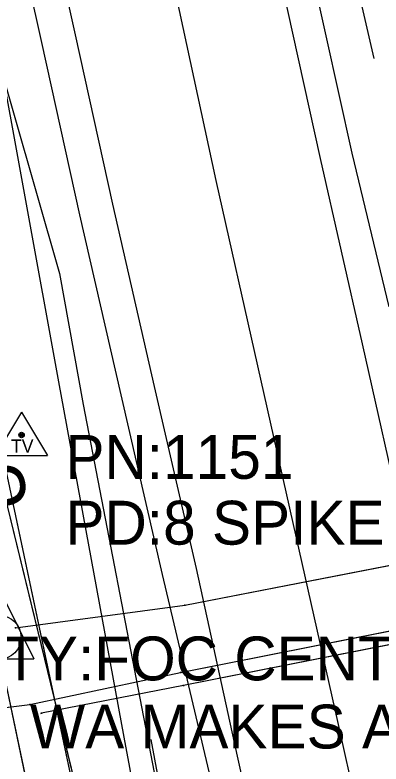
# Model space of a CAD drawing. Extents: x 954793 to 988390, y 1867850 to 1924428.
# Drawn here: x 957887.5 to 957929.3, y 1919355.2 to 1919440.6 of the extents above; entities that cross this region are included whole.
import ezdxf

# ---------------------------------------------------------------- set-up
doc = ezdxf.new("R2010")
doc.units = 0
for name, color, linetype in [('Default', 7, 'Continuous'), ('S_DITCHLINE', 7, 'Continuous'), ('S_EDGE_PAVEMENT', 7, 'Continuous'), ('S_FENCE', 7, 'Continuous'), ('S_FIBER_OPTIC_CABLE', 7, 'Continuous'), ('S_GAS_UTILITIES', 7, 'Continuous'), ('S_PAVEMENT_CROWN', 7, 'Continuous'), ('S_SECONDARY_CTL', 7, 'Continuous'), ('S_SECONDARY_CTL_ANNOT', 7, 'Continuous'), ('S_SHOULDER', 7, 'Continuous'), ('S_SIGN', 7, 'Continuous'), ('S_STREAM', 7, 'Continuous'), ('S_UNDERGROUND_CABLE', 7, 'Continuous'), ('S_UTILITY_POLE_ANNOT', 7, 'Continuous'), ('S_UTL_PT_SYM', 7, 'Continuous'), ('S_WATER_UTILITIES', 7, 'Continuous'), ('S_WATER_UTILITIES_ANNOT', 7, 'Continuous')]:
    doc.layers.add(name, color=color, linetype=linetype)

msp = doc.modelspace()

# ---------------------------------------------------------------- linework, layer by layer
at = {"layer": 'S_DITCHLINE'}
for points in [[(957928.51, 1919435.66), (957925.519, 1919448.549), (957922.529, 1919461.437), (957919.538, 1919474.325), (957916.547, 1919487.213), (957912.237, 1919505.985), (957907.926, 1919524.756), (957903.616, 1919543.528), (957899.306, 1919562.299), (957896.63, 1919575.459), (957893.954, 1919588.619), (957891.279, 1919601.779), (957888.603, 1919614.939), (957887.01, 1919631.831), (957885.417, 1919648.724), (957882.119, 1919672.41), (957878.822, 1919696.096), (957875.81, 1919706.569)], [(957923.889, 1919210.209), (957921.267, 1919229.358), (957918.646, 1919248.506), (957916.025, 1919267.655), (957913.404, 1919286.803), (957910.047, 1919304.673), (957906.689, 1919322.543), (957903.332, 1919340.413), (957899.975, 1919358.283), (957896.257, 1919378.539), (957892.54, 1919398.795), (957888.822, 1919419.051), (957885.105, 1919439.308), (957881.354, 1919457.02), (957877.604, 1919474.733), (957873.854, 1919492.445)], [(957969.607, 1919040.655), (957967.247, 1919046.863), (957968.037, 1919046.115), (957966.952, 1919048.571), (957963.372, 1919062.725), (957959.792, 1919076.88), (957956.212, 1919091.034), (957952.632, 1919105.188), (957948.501, 1919123.81), (957944.37, 1919142.432), (957940.239, 1919161.053), (957936.108, 1919179.675), (957932.713, 1919195.865), (957929.319, 1919212.055), (957926.036, 1919230.804), (957922.753, 1919249.553), (957919.47, 1919268.303), (957916.187, 1919287.052), (957912.909, 1919304.798), (957909.63, 1919322.544), (957906.352, 1919340.29), (957903.073, 1919358.037)]]:
    msp.add_lwpolyline(points, dxfattribs=at)
at = {"layer": 'S_EDGE_PAVEMENT'}
for points in [[(957993.184, 1919106.501), (957988.267, 1919128.06), (957983.349, 1919149.62), (957978.923, 1919169.515), (957974.497, 1919189.41), (957969.896, 1919210.295), (957965.295, 1919231.181), (957961.178, 1919250.079), (957957.061, 1919268.978), (957952.838, 1919287.711), (957948.615, 1919306.444), (957944.477, 1919325.35), (957940.339, 1919344.257), (957936.13, 1919363.125), (957931.921, 1919381.994), (957927.154, 1919403.132), (957922.388, 1919424.27), (957918.002, 1919444.103), (957913.616, 1919463.937), (957909.111, 1919484.008), (957904.605, 1919504.08)], [(957969.38, 1919100.891), (957964.688, 1919122.316), (957959.996, 1919143.741), (957955.517, 1919163.683), (957951.038, 1919183.625), (957946.308, 1919205.082), (957941.578, 1919226.538), (957937.531, 1919244.784), (957933.484, 1919263.029), (957929.345, 1919282.038), (957925.206, 1919301.046), (957921.064, 1919319.44), (957916.922, 1919337.834), (957912.571, 1919357.68), (957908.221, 1919377.526), (957903.452, 1919398.289), (957898.684, 1919419.052), (957894.408, 1919438.353), (957890.132, 1919457.653), (957885.5, 1919478.607), (957880.868, 1919499.561)]]:
    msp.add_lwpolyline(points, dxfattribs=at)
at = {"layer": 'S_FENCE'}
for points in [[(957879.09, 1919399.349), (957904.565, 1919278.244)], [(957884.024, 1919375.892), (957888.136, 1919356.346)], [(957888.136, 1919356.346), (957892.248, 1919336.799)]]:
    msp.add_lwpolyline(points, dxfattribs=at)
at = {"layer": 'S_FIBER_OPTIC_CABLE'}
msp.add_line((957898.553, 1919331.88), (957886.673, 1919388.021), dxfattribs=at)
msp.add_lwpolyline([(957966.643, 1918986.409), (957961.866, 1919019.629), (957957.915, 1919061.91), (957942.33, 1919127.193), (957929.058, 1919189.562), (957914.722, 1919256.53), (957903.235, 1919320.626), (957898.553, 1919331.88), (957886.673, 1919388.021), (957871.835, 1919455.689), (957862.452, 1919505.423), (957844.149, 1919574.864), (957831.301, 1919628.153), (957817.775, 1919672.496), (957789.714, 1919741.98), (957767.343, 1919783.127), (957730.689, 1919845.617), (957701.007, 1919900.264), (957674.678, 1919947.835), (957633.7, 1920013.732), (957589.699, 1920086.126), (957561.631, 1920129.106), (957536.739, 1920167.189), (957513.261, 1920206.304)], dxfattribs=at)
msp.add_lwpolyline([(957966.643, 1918986.409), (957961.866, 1919019.629), (957957.915, 1919061.91), (957942.33, 1919127.193), (957929.058, 1919189.562), (957914.722, 1919256.53), (957903.235, 1919320.626), (957898.553, 1919331.88), (957886.673, 1919388.021), (957871.835, 1919455.689), (957862.452, 1919505.423), (957844.149, 1919574.864), (957831.301, 1919628.153), (957817.775, 1919672.496), (957789.714, 1919741.98), (957767.343, 1919783.127), (957730.689, 1919845.617), (957701.007, 1919900.264), (957674.678, 1919947.835), (957633.7, 1920013.732), (957589.699, 1920086.126), (957561.631, 1920129.106), (957536.739, 1920167.189), (957513.261, 1920206.304)], dxfattribs=at)
at = {"layer": 'S_GAS_UTILITIES'}
for p, q in [((957906.901, 1919373.334), (957935.315, 1919378.863)), ((957887.58, 1919370.777), (957906.901, 1919373.334))]:
    msp.add_line(p, q, dxfattribs=at)
msp.add_lwpolyline([(957887.58, 1919370.777), (957906.901, 1919373.334), (957935.315, 1919378.863), (957952.396, 1919385.824)], dxfattribs=at)
msp.add_lwpolyline([(957887.58, 1919370.777), (957906.901, 1919373.334), (957935.315, 1919378.863), (957952.396, 1919385.824)], dxfattribs=at)
at = {"layer": 'S_PAVEMENT_CROWN'}
msp.add_lwpolyline([(957981.168, 1919103.718), (957976.319, 1919125.243), (957971.47, 1919146.768), (957967.039, 1919166.891), (957962.608, 1919187.014), (957958.003, 1919207.919), (957953.399, 1919228.824), (957949.279, 1919247.412), (957945.158, 1919266), (957940.982, 1919284.936), (957936.806, 1919303.872), (957932.743, 1919322.258), (957928.68, 1919340.643), (957924.341, 1919360.068), (957920.001, 1919379.492), (957915.246, 1919400.617), (957910.491, 1919421.742), (957906.278, 1919441.122), (957902.065, 1919460.502), (957897.299, 1919481.385), (957892.533, 1919502.268)], dxfattribs=at)
at = {"layer": 'S_SECONDARY_CTL'}
for p, q in [((957888.272, 1919395.355), (957885.262, 1919390.401)), ((957888.272, 1919395.355), (957891.219, 1919390.401)), ((957885.262, 1919390.401), (957891.219, 1919390.401))]:
    msp.add_line(p, q, dxfattribs=at)
for radius in [0.311, 0.183, 0.103]:
    msp.add_circle((957888.272, 1919392.745), radius, dxfattribs=at)
at = {"layer": 'S_SHOULDER'}
for points in [[(957954.38, 1919150.478), (957951.62, 1919162.914), (957947.126, 1919183.162), (957942.287, 1919204.504), (957937.447, 1919225.846), (957933.281, 1919244.215), (957929.115, 1919262.585), (957925.097, 1919281.153), (957921.079, 1919299.72), (957917.401, 1919318.514), (957913.722, 1919337.308), (957909.04, 1919357.068), (957904.358, 1919376.828), (957899.64, 1919397.328), (957894.922, 1919417.828), (957890.568, 1919437.477), (957886.215, 1919457.125), (957881.534, 1919477.942), (957876.854, 1919498.758)], [(957930.229, 1919407.372), (957925.991, 1919424.854), (957921.533, 1919444.974), (957917.075, 1919465.095), (957913.345, 1919481.989)]]:
    msp.add_lwpolyline(points, dxfattribs=at)
at = {"layer": 'S_SIGN'}
msp.add_circle((957885.72, 1919369.675), 2.494, dxfattribs=at)
at = {"layer": 'S_STREAM'}
msp.add_lwpolyline([(957877.368, 1919473.85), (957880.268, 1919456.364), (957884.705, 1919438.647), (957892.611, 1919411.159), (957895.303, 1919396.203), (957903.004, 1919356.263), (957909.445, 1919322.85), (957916.374, 1919288.806), (957925.127, 1919239.986), (957929.767, 1919200.583), (957938.78, 1919161.259), (957947.298, 1919123.261)], dxfattribs=at)
at = {"layer": 'S_UNDERGROUND_CABLE'}
for p, q in [((957899.444, 1919332.233), (957885.958, 1919387.618)), ((957886.169, 1919374.306), (957889.656, 1919367.215)), ((957882.643, 1919367.215), (957889.656, 1919367.215))]:
    msp.add_line(p, q, dxfattribs=at)
msp.add_lwpolyline([(957967.419, 1918987.013), (957961.072, 1919019.514), (957957.248, 1919061.894), (957941.544, 1919126.906), (957928.482, 1919189.687), (957915.493, 1919256.772), (957902.141, 1919321.034), (957899.444, 1919332.233), (957885.958, 1919387.618), (957872.528, 1919455.859), (957861.371, 1919505.432), (957844.69, 1919575.079), (957830.007, 1919629.165), (957827.222, 1919628.395)], dxfattribs=at)
msp.add_lwpolyline([(957967.419, 1918987.013), (957961.072, 1919019.514), (957957.248, 1919061.894), (957941.544, 1919126.906), (957928.482, 1919189.687), (957915.493, 1919256.772), (957902.141, 1919321.034), (957899.444, 1919332.233), (957885.958, 1919387.618), (957872.528, 1919455.859), (957861.371, 1919505.432), (957844.69, 1919575.079), (957830.007, 1919629.165), (957827.222, 1919628.395)], dxfattribs=at)
at = {"layer": 'S_UTL_PT_SYM'}
for points in [[(957906.901, 1919373.334), (957906.901, 1919373.384), (957906.901, 1919373.334), (957906.851, 1919373.334), (957906.901, 1919373.334), (957906.901, 1919373.284), (957906.901, 1919373.334), (957906.951, 1919373.334)], [(957887.58, 1919370.777), (957887.58, 1919370.827), (957887.58, 1919370.777), (957887.53, 1919370.777), (957887.58, 1919370.777), (957887.58, 1919370.727), (957887.58, 1919370.777), (957887.63, 1919370.777)], [(957906.413, 1919365.659), (957906.413, 1919365.709), (957906.413, 1919365.659), (957906.363, 1919365.659), (957906.413, 1919365.659), (957906.413, 1919365.609), (957906.413, 1919365.659), (957906.463, 1919365.659)], [(957906.739, 1919364.171), (957906.739, 1919364.221), (957906.739, 1919364.171), (957906.689, 1919364.171), (957906.739, 1919364.171), (957906.739, 1919364.121), (957906.739, 1919364.171), (957906.789, 1919364.171)], [(957889.222, 1919362.006), (957889.222, 1919362.056), (957889.222, 1919362.006), (957889.172, 1919362.006), (957889.222, 1919362.006), (957889.222, 1919361.956), (957889.222, 1919362.006), (957889.272, 1919362.006)], [(957890.527, 1919361.02), (957890.527, 1919361.07), (957890.527, 1919361.02), (957890.477, 1919361.02), (957890.527, 1919361.02), (957890.527, 1919360.97), (957890.527, 1919361.02), (957890.577, 1919361.02)]]:
    msp.add_lwpolyline(points, dxfattribs=at)
for points in [[(957906.901, 1919373.334), (957906.892, 1919373.383), (957906.901, 1919373.334), (957906.852, 1919373.324), (957906.901, 1919373.334), (957906.911, 1919373.285), (957906.901, 1919373.334), (957906.95, 1919373.343)], [(957906.901, 1919373.334), (957906.892, 1919373.383), (957906.901, 1919373.334), (957906.852, 1919373.324), (957906.901, 1919373.334), (957906.911, 1919373.285), (957906.901, 1919373.334), (957906.95, 1919373.343)], [(957887.58, 1919370.777), (957887.573, 1919370.826), (957887.58, 1919370.777), (957887.53, 1919370.77), (957887.58, 1919370.777), (957887.586, 1919370.727), (957887.58, 1919370.777), (957887.629, 1919370.783)], [(957887.58, 1919370.777), (957887.573, 1919370.826), (957887.58, 1919370.777), (957887.53, 1919370.77), (957887.58, 1919370.777), (957887.586, 1919370.727), (957887.58, 1919370.777), (957887.629, 1919370.783)], [(957906.413, 1919365.659), (957906.404, 1919365.708), (957906.413, 1919365.659), (957906.364, 1919365.649), (957906.413, 1919365.659), (957906.423, 1919365.61), (957906.413, 1919365.659), (957906.462, 1919365.669)], [(957906.413, 1919365.659), (957906.404, 1919365.708), (957906.413, 1919365.659), (957906.364, 1919365.649), (957906.413, 1919365.659), (957906.423, 1919365.61), (957906.413, 1919365.659), (957906.462, 1919365.669)], [(957906.739, 1919364.171), (957906.749, 1919364.122), (957906.739, 1919364.171), (957906.788, 1919364.181), (957906.739, 1919364.171), (957906.73, 1919364.22), (957906.739, 1919364.171), (957906.69, 1919364.161)], [(957906.739, 1919364.171), (957906.749, 1919364.122), (957906.739, 1919364.171), (957906.788, 1919364.181), (957906.739, 1919364.171), (957906.73, 1919364.22), (957906.739, 1919364.171), (957906.69, 1919364.161)], [(957889.222, 1919362.006), (957889.212, 1919362.055), (957889.222, 1919362.006), (957889.173, 1919361.995), (957889.222, 1919362.006), (957889.232, 1919361.957), (957889.222, 1919362.006), (957889.271, 1919362.016)], [(957889.222, 1919362.006), (957889.212, 1919362.055), (957889.222, 1919362.006), (957889.173, 1919361.995), (957889.222, 1919362.006), (957889.232, 1919361.957), (957889.222, 1919362.006), (957889.271, 1919362.016)], [(957890.527, 1919361.02), (957890.537, 1919360.971), (957890.527, 1919361.02), (957890.576, 1919361.029), (957890.527, 1919361.02), (957890.518, 1919361.069), (957890.527, 1919361.02), (957890.478, 1919361.01)], [(957890.527, 1919361.02), (957890.537, 1919360.971), (957890.527, 1919361.02), (957890.576, 1919361.029), (957890.527, 1919361.02), (957890.518, 1919361.069), (957890.527, 1919361.02), (957890.478, 1919361.01)]]:
    msp.add_lwpolyline(points, close=True, dxfattribs=at)
at = {"layer": 'S_WATER_UTILITIES'}
for p, q in [((957906.413, 1919365.659), (957940.04, 1919372.349)), ((957939.681, 1919370.701), (957906.739, 1919364.171)), ((957889.222, 1919362.006), (957906.413, 1919365.659)), ((957906.739, 1919364.171), (957890.527, 1919361.02)), ((957867.582, 1919359.327), (957889.222, 1919362.006))]:
    msp.add_line(p, q, dxfattribs=at)
for points in [[(957867.582, 1919359.327), (957889.222, 1919362.006), (957906.413, 1919365.659), (957940.04, 1919372.349), (957953.096, 1919376.564), (957962.68, 1919383.013)], [(957867.582, 1919359.327), (957889.222, 1919362.006), (957906.413, 1919365.659), (957940.04, 1919372.349), (957953.096, 1919376.564), (957962.68, 1919383.013)], [(957966.342, 1919371.305), (957954.074, 1919373.234), (957939.681, 1919370.701), (957906.739, 1919364.171), (957890.527, 1919361.02)], [(957966.342, 1919371.305), (957954.074, 1919373.234), (957939.681, 1919370.701), (957906.739, 1919364.171), (957890.527, 1919361.02)]]:
    msp.add_lwpolyline(points, dxfattribs=at)

# ---------------------------------------------------------------- texts
at = {"layer": 'Default'}
msp.add_text('U', height=6, rotation=101.13365, dxfattribs=at).set_placement((957889.156, 1919384.548))
at = {"layer": 'S_SECONDARY_CTL'}
msp.add_text('TV', height=1.5, rotation=360, dxfattribs=at).set_placement((957887.067, 1919390.734))
at = {"layer": 'S_SECONDARY_CTL_ANNOT'}
for s, p in [('PN:1151', (957893.272, 1919387.745)), ('PD:8 SPIKE 8 SPK', (957893.272, 1919380.245))]:
    msp.add_text(s, height=5, dxfattribs=at).set_placement(p)
at = {"layer": 'S_UTILITY_POLE_ANNOT'}
msp.add_text('TY:FOC CENT AR TELE COOP', height=5, dxfattribs=at).set_placement((957886.169, 1919364.772))
at = {"layer": 'S_WATER_UTILITIES_ANNOT'}
msp.add_text('WA MAKES A Y FOR 2ND LINE', height=5, dxfattribs=at).set_placement((957889.222, 1919357.006))

doc.saveas('drawing.dxf')
